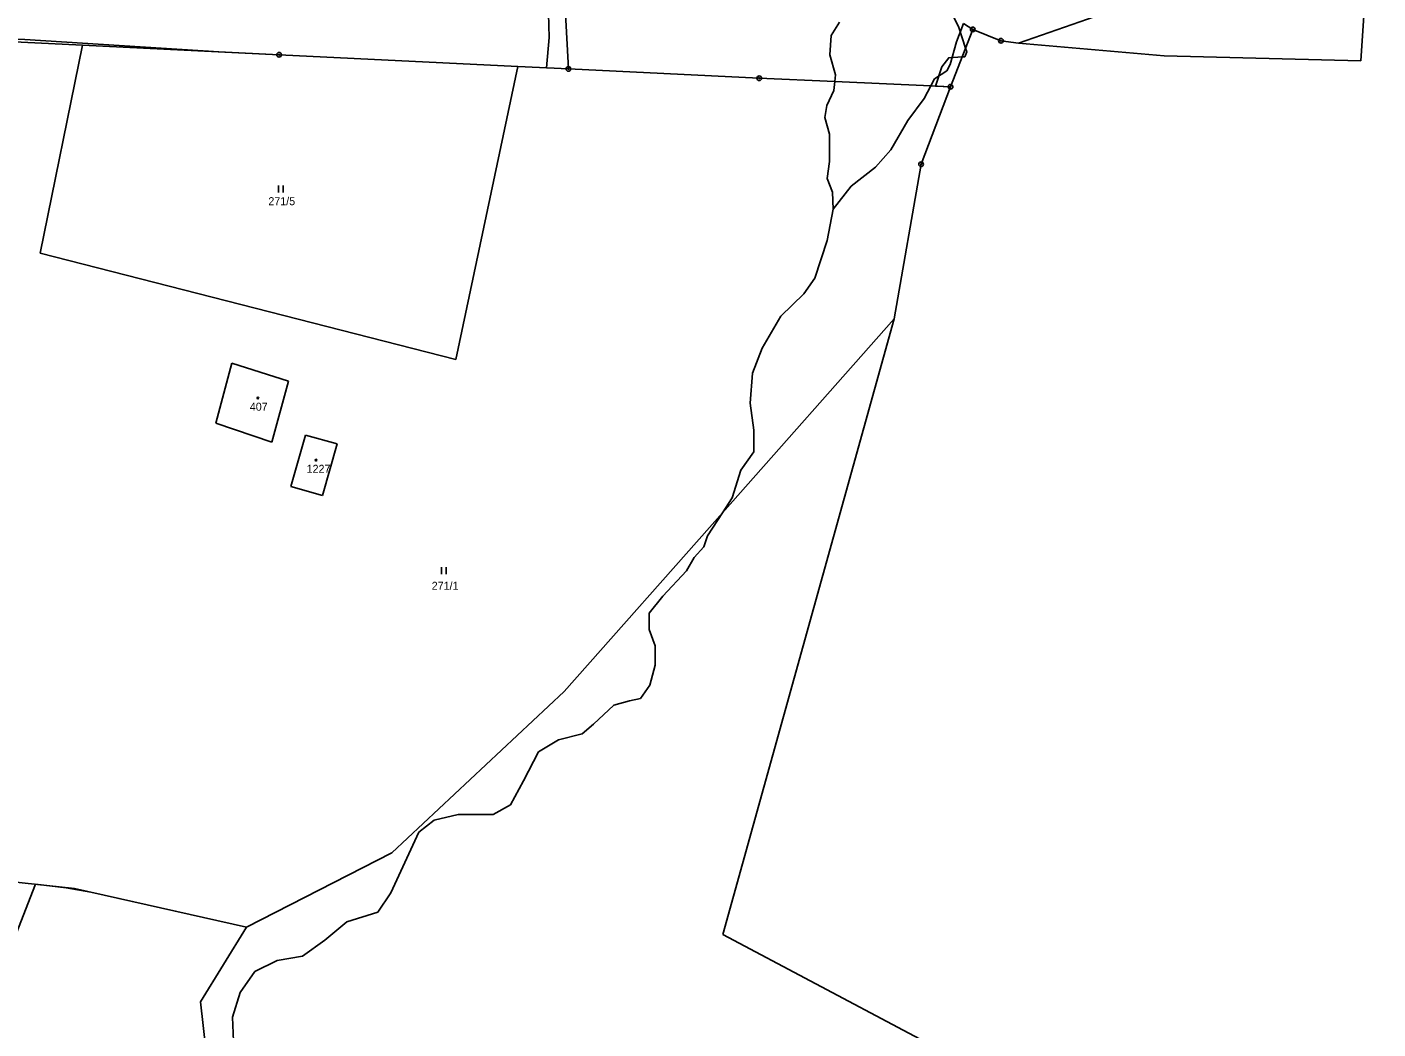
# Model space of a CAD drawing. Extents: x -439246 to -433691, y -1130252 to -1121148.
# Drawn here: x -436505.5 to -436218.6, y -1123791.4 to -1123578.6 of the extents above; entities that cross this region are included whole.
import ezdxf

# ---------------------------------------------------------------- set-up
doc = ezdxf.new("R2010")
doc.units = 0
for name, color, linetype in [('Vrstva 1', 7, 'Continuous'), ('Vrstva 18', 7, 'Continuous'), ('Vrstva 19', 7, 'Continuous'), ('Vrstva 24', 7, 'Continuous'), ('Vrstva 25', 7, 'Continuous'), ('Vrstva 3', 7, 'Continuous'), ('Vrstva 37', 7, 'Continuous'), ('Vrstva 4', 7, 'Continuous'), ('Vrstva 52', 7, 'Continuous'), ('Vrstva 6', 7, 'Continuous')]:
    doc.layers.add(name, color=color, linetype=linetype)

msp = doc.modelspace()

# ---------------------------------------------------------------- linework, layer by layer
at = {"layer": 'Vrstva 1'}
for points in [[(-436392.46, -1123551.09), (-436390.51, -1123587.54)], [(-436294.93, -1123582.08), (-436267.23, -1123572.37)], [(-436309.36, -1123591.33), (-436304.63, -1123579.16)], [(-436304.63, -1123579.16), (-436306.57, -1123577.91)], [(-436298.64, -1123581.55), (-436304.63, -1123579.16)], [(-436515.51, -1123581.4), (-436493.69, -1123582.48)], [(-436502.67, -1123626.64), (-436493.69, -1123582.48)], [(-436493.69, -1123582.48), (-436451.96, -1123584.54)], [(-436298.64, -1123581.55), (-436294.93, -1123582.08)], [(-436451.96, -1123584.54), (-436401.25, -1123587.02)], [(-436401.25, -1123587.02), (-436414.43, -1123649.24)], [(-436401.25, -1123587.02), (-436390.51, -1123587.54)], [(-436390.51, -1123587.54), (-436349.97, -1123589.53)], [(-436349.97, -1123589.53), (-436333.91, -1123590.24)], [(-436333.91, -1123590.24), (-436313.52, -1123591.15)], [(-436309.36, -1123591.33), (-436315.62, -1123607.79)], [(-436313.52, -1123591.15), (-436309.36, -1123591.33)], [(-436321.3, -1123640.57), (-436315.62, -1123607.79)], [(-436502.67, -1123626.64), (-436414.43, -1123649.24)], [(-436357.81, -1123681.8), (-436321.3, -1123640.57)], [(-436465.39, -1123662.72), (-436461.97, -1123650)], [(-436461.97, -1123650), (-436449.94, -1123653.83)], [(-436449.94, -1123653.83), (-436453.51, -1123666.77)], [(-436453.51, -1123666.77), (-436465.39, -1123662.72)], [(-436449.42, -1123676.22), (-436446.37, -1123665.31)], [(-436446.37, -1123665.31), (-436439.61, -1123667.16)], [(-436439.61, -1123667.16), (-436442.7, -1123678.1)], [(-436442.7, -1123678.1), (-436449.42, -1123676.22)], [(-436391.39, -1123719.73), (-436357.81, -1123681.8)], [(-436428, -1123754), (-436391.39, -1123719.73)], [(-436458.85, -1123769.76), (-436428, -1123754)], [(-436511.82, -1123759.75), (-436495.42, -1123761.57)], [(-436495.42, -1123761.57), (-436458.85, -1123769.76)], [(-436468.61, -1123785.61), (-436458.85, -1123769.76)], [(-436465.15, -1123816.4), (-436468.61, -1123785.61)]]:
    msp.add_lwpolyline(points, dxfattribs=at)
at = {"layer": 'Vrstva 24'}
for centre, radius in [((-436304.63, -1123579.16), 0.5), ((-436304.63, -1123579.16), 0.1), ((-436298.64, -1123581.55), 0.5), ((-436298.64, -1123581.55), 0.1), ((-436451.96, -1123584.54), 0.5), ((-436451.96, -1123584.54), 0.1), ((-436390.51, -1123587.54), 0.5), ((-436390.51, -1123587.54), 0.1), ((-436349.97, -1123589.53), 0.5), ((-436349.97, -1123589.53), 0.1), ((-436309.36, -1123591.33), 0.5), ((-436309.36, -1123591.33), 0.1), ((-436315.62, -1123607.79), 0.5), ((-436315.62, -1123607.79), 0.1)]:
    msp.add_circle(centre, radius, dxfattribs=at)
at = {"layer": 'Vrstva 25'}
for p, q in [((-436452.09, -1123613.77), (-436452.09, -1123612.27)), ((-436451.09, -1123613.77), (-436451.09, -1123612.27)), ((-436417.44, -1123694.79), (-436417.44, -1123693.29)), ((-436416.44, -1123694.79), (-436416.44, -1123693.29))]:
    msp.add_line(p, q, dxfattribs=at)
for centre in [(-436456.46, -1123657.41), (-436444.11, -1123670.59)]:
    msp.add_circle(centre, 0.175, dxfattribs=at)
at = {"layer": 'Vrstva 3'}
for points in [[(-436465.39, -1123662.72), (-436461.97, -1123650)], [(-436461.97, -1123650), (-436449.94, -1123653.83)], [(-436449.94, -1123653.83), (-436453.51, -1123666.77)], [(-436453.51, -1123666.77), (-436465.39, -1123662.72)], [(-436449.42, -1123676.22), (-436446.37, -1123665.31)], [(-436446.37, -1123665.31), (-436439.61, -1123667.16)], [(-436439.61, -1123667.16), (-436442.7, -1123678.1)], [(-436442.7, -1123678.1), (-436449.42, -1123676.22)]]:
    msp.add_lwpolyline(points, dxfattribs=at)
at = {"layer": 'Vrstva 37'}
for centre in [(-436456.46, -1123657.41), (-436444.11, -1123670.59)]:
    msp.add_circle(centre, 0.175, dxfattribs=at)
at = {"layer": 'Vrstva 4'}
for points in [[(-436334.71, -1123580.41), (-436332.96, -1123577.63)], [(-436335, -1123584.57), (-436334.71, -1123580.41)], [(-436308.12, -1123581.81), (-436306.57, -1123577.91)], [(-436309.44, -1123586.63), (-436308.12, -1123581.81)], [(-436333.75, -1123588.78), (-436335, -1123584.57)], [(-436333.91, -1123590.24), (-436333.75, -1123588.78)], [(-436312.73, -1123589.66), (-436310.17, -1123587.95)], [(-436310.17, -1123587.95), (-436309.44, -1123586.63)], [(-436335.61, -1123595.29), (-436334.12, -1123592.1)], [(-436334.12, -1123592.1), (-436333.91, -1123590.24)], [(-436314.97, -1123593.84), (-436313.52, -1123591.15)], [(-436313.52, -1123591.15), (-436312.73, -1123589.66)], [(-436318.44, -1123598.48), (-436314.97, -1123593.84)], [(-436336.08, -1123597.88), (-436335.61, -1123595.29)], [(-436335.05, -1123601.4), (-436336.08, -1123597.88)], [(-436322.03, -1123604.7), (-436318.44, -1123598.48)], [(-436335.05, -1123607.19), (-436335.05, -1123601.4)], [(-436325.3, -1123608.37), (-436322.03, -1123604.7)], [(-436335.54, -1123610.79), (-436335.05, -1123607.19)], [(-436330.47, -1123612.46), (-436325.3, -1123608.37)], [(-436334.42, -1123613.69), (-436335.54, -1123610.79)], [(-436334.25, -1123617.35), (-436334.42, -1123613.69)], [(-436334.25, -1123617.35), (-436330.47, -1123612.46)], [(-436335.56, -1123623.97), (-436334.25, -1123617.35)], [(-436338.18, -1123631.95), (-436335.56, -1123623.97)], [(-436340.54, -1123635.31), (-436338.18, -1123631.95)], [(-436345.38, -1123640.06), (-436340.54, -1123635.31)], [(-436349.35, -1123646.86), (-436345.38, -1123640.06)], [(-436351.38, -1123652.13), (-436349.35, -1123646.86)], [(-436351.88, -1123658.52), (-436351.38, -1123652.13)], [(-436351.12, -1123664.25), (-436351.88, -1123658.52)], [(-436351.12, -1123668.81), (-436351.12, -1123664.25)], [(-436353.86, -1123672.76), (-436351.12, -1123668.81)], [(-436355.74, -1123678.6), (-436353.86, -1123672.76)], [(-436357.81, -1123681.8), (-436355.74, -1123678.6)], [(-436360.94, -1123686.64), (-436357.81, -1123681.8)], [(-436361.73, -1123689), (-436360.94, -1123686.64)], [(-436363.8, -1123691.28), (-436361.73, -1123689)], [(-436365.45, -1123694.11), (-436363.8, -1123691.28)], [(-436370.47, -1123699.5), (-436365.45, -1123694.11)], [(-436373.33, -1123703.11), (-436370.47, -1123699.5)], [(-436373.33, -1123706.57), (-436373.33, -1123703.11)], [(-436372.05, -1123710), (-436373.33, -1123706.57)], [(-436372.05, -1123714.16), (-436372.05, -1123710)], [(-436373.22, -1123718.38), (-436372.05, -1123714.16)], [(-436375.19, -1123721.24), (-436373.22, -1123718.38)], [(-436377.55, -1123721.7), (-436375.19, -1123721.24)], [(-436385.16, -1123726.67), (-436380.83, -1123722.6)], [(-436380.83, -1123722.6), (-436377.55, -1123721.7)], [(-436387.55, -1123728.71), (-436385.16, -1123726.67)], [(-436392.59, -1123729.96), (-436387.55, -1123728.71)], [(-436400.06, -1123738.72), (-436396.87, -1123732.5)], [(-436396.87, -1123732.5), (-436392.59, -1123729.96)], [(-436402.79, -1123743.76), (-436400.06, -1123738.72)], [(-436406.52, -1123745.81), (-436402.79, -1123743.76)], [(-436422.28, -1123749.6), (-436418.99, -1123747.01)], [(-436418.99, -1123747.01), (-436413.89, -1123745.81)], [(-436413.89, -1123745.81), (-436406.52, -1123745.81)], [(-436428.22, -1123762.49), (-436422.28, -1123749.6)], [(-436431.01, -1123766.57), (-436428.22, -1123762.49)], [(-436437.58, -1123768.59), (-436431.01, -1123766.57)], [(-436442.2, -1123772.51), (-436437.58, -1123768.59)], [(-436446.99, -1123775.9), (-436442.2, -1123772.51)], [(-436457.13, -1123779.19), (-436452.33, -1123776.83)], [(-436452.33, -1123776.83), (-436446.99, -1123775.9)], [(-436460.18, -1123783.64), (-436457.13, -1123779.19)], [(-436461.85, -1123788.85), (-436460.18, -1123783.64)], [(-436461.53, -1123795.63), (-436461.85, -1123788.85)]]:
    msp.add_lwpolyline(points, dxfattribs=at)
at = {"layer": 'Vrstva 52'}
for points in [[(-436428.09, -1123550.82), (-436416.79, -1123553.38), (-436407.41, -1123553.38), (-436396.81, -1123554.71), (-436395.7, -1123564.33), (-436394.83, -1123571.94), (-436394.74, -1123575.78), (-436394.61, -1123580.89), (-436395.16, -1123587.31), (-436401.25, -1123587.02), (-436451.96, -1123584.54), (-436464.71, -1123583.91), (-436505.93, -1123581.32), (-436515.2, -1123580.92), (-436504.79, -1123564.52)], [(-436527.26, -1123821.02), (-436503.67, -1123760.65), (-436497.14, -1123761.38), (-436491.92, -1123762.35), (-436458.85, -1123769.76), (-436428, -1123754), (-436391.39, -1123719.73), (-436357.81, -1123681.8), (-436321.3, -1123640.57), (-436315.62, -1123607.79), (-436309.36, -1123591.33), (-436312.55, -1123591.19), (-436311.23, -1123587.08), (-436309.74, -1123585.16), (-436306.89, -1123584.98), (-436306.33, -1123584.95), (-436305.9, -1123583.88), (-436306.16, -1123583.1), (-436307.6, -1123578.76), (-436308.67, -1123576.56)]]:
    msp.add_lwpolyline(points, dxfattribs=at)
at = {"layer": 'Vrstva 6'}
for points in [[(-436218.58, -1123531.58), (-436222.25, -1123585.81)], [(-436294.93, -1123582.08), (-436263.98, -1123584.79)], [(-436263.98, -1123584.79), (-436222.25, -1123585.81)], [(-436357.72, -1123771.34), (-436321.3, -1123640.57)], [(-436357.72, -1123771.34), (-436298.49, -1123802.7)]]:
    msp.add_lwpolyline(points, dxfattribs=at)

# ---------------------------------------------------------------- texts
at = {"layer": 'Vrstva 18'}
for s, p in [('271/5', (-436454.23, -1123616.47)), ('271/1', (-436419.54, -1123698.13))]:
    msp.add_text(s, height=1.7, dxfattribs=at).set_placement(p)
at = {"layer": 'Vrstva 19'}
for s, p in [('407', (-436458.17, -1123660.11)), ('1227', (-436446.1, -1123673.29))]:
    msp.add_text(s, height=1.7, dxfattribs=at).set_placement(p)

doc.saveas('drawing.dxf')
